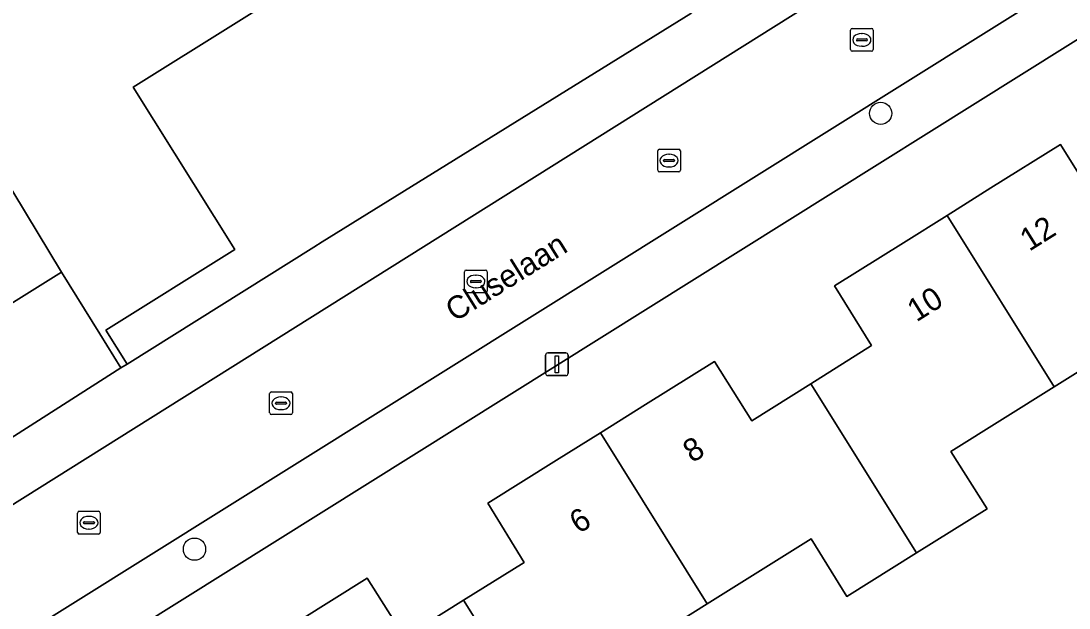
# Model space of a CAD drawing. Extents: x 157767 to 159172, y 387839 to 389425.
# Drawn here: x 158585.08 to 158631.2, y 388359.2 to 388385.03 of the extents above; entities that cross this region are included whole.
import ezdxf

# ---------------------------------------------------------------- set-up
doc = ezdxf.new("R2010")
doc.units = 0
for name, color, linetype in [('IMGEO_Boom', 7, 'Continuous'), ('IMGEO_Erf', 7, 'Continuous'), ('IMGEO_Kolk', 7, 'Continuous'), ('IMGEO_Lichtmast', 7, 'Continuous'), ('IMGEO_Openbare_ruimte_label', 7, 'Continuous'), ('IMGEO_Pand', 7, 'Continuous'), ('IMGEO_Pand_nummerreeks', 7, 'Continuous'), ('IMGEO_Parkeervlak_open', 7, 'Continuous'), ('IMGEO_Rijbaan_lokaal_open', 7, 'Continuous'), ('IMGEO_Voetpad_open', 7, 'Continuous')]:
    doc.layers.add(name, color=color, linetype=linetype)

msp = doc.modelspace()

# ---------------------------------------------------------------- linework, layer by layer
at = {"layer": 'IMGEO_Boom'}
for centre in [(158622.913, 388380.968), (158592.718, 388361.792)]:
    msp.add_circle(centre, 0.489, dxfattribs=at)
at = {"layer": 'IMGEO_Erf'}
for points in [[(158666.035, 388405.812), (158581.849, 388353.107)], [(158597.292, 388358.621), (158600.312, 388360.515), (158601.953, 388357.924), (158604.56, 388359.544), (158607.23, 388361.203), (158605.625, 388363.816), (158608.654, 388365.708), (158610.578, 388366.909), (158612.566, 388368.15), (158615.606, 388370.049), (158617.244, 388367.436), (158619.844, 388369.073), (158622.507, 388370.75), (158620.883, 388373.377), (158623.909, 388375.273), (158625.835, 388376.48), (158627.759, 388377.685), (158630.817, 388379.601), (158632.447, 388376.993)], [(158635.117, 388371.791), (158630.55, 388368.933), (158625.993, 388366.082), (158627.602, 388363.568), (158624.494, 388361.631), (158621.417, 388359.713), (158619.86, 388362.245), (158615.282, 388359.38), (158610.737, 388356.536)]]:
    msp.add_lwpolyline(points, dxfattribs=at)
msp.add_lwpolyline([(158614.559, 388385.365), (158612.857, 388388.082), (158610.847, 388386.816), (158608.968, 388389.824), (158605.472, 388387.641), (158603.609, 388390.622), (158590.026, 388382.123), (158594.487, 388374.982), (158588.823, 388371.432), (158589.754, 388369.935), (158597.971, 388375.083), (158598.342, 388375.315)], close=True, dxfattribs=at)
at = {"layer": 'IMGEO_Kolk'}
for p, q in [((158621.583, 388383.776), (158621.583, 388384.628)), ((158621.658, 388384.702), (158622.51, 388384.702)), ((158622.071, 388384.482), (158622.096, 388384.482)), ((158622.584, 388384.628), (158622.584, 388383.776)), ((158621.842, 388384.196), (158621.842, 388384.208)), ((158622.28, 388384.159), (158621.882, 388384.159)), ((158621.885, 388384.245), (158622.283, 388384.245)), ((158622.326, 388384.208), (158622.326, 388384.196)), ((158622.51, 388383.702), (158621.658, 388383.702)), ((158622.094, 388383.922), (158622.069, 388383.922)), ((158613.174, 388379.391), (158614.026, 388379.391)), ((158613.099, 388378.465), (158613.099, 388379.317)), ((158613.401, 388378.934), (158613.799, 388378.934)), ((158613.587, 388379.171), (158613.612, 388379.171)), ((158614.1, 388379.317), (158614.1, 388378.465)), ((158613.358, 388378.885), (158613.358, 388378.897)), ((158613.796, 388378.848), (158613.398, 388378.848)), ((158613.61, 388378.611), (158613.585, 388378.611)), ((158613.842, 388378.897), (158613.842, 388378.885)), ((158614.026, 388378.391), (158613.174, 388378.391)), ((158604.597, 388373.144), (158604.597, 388373.996)), ((158604.672, 388374.07), (158605.524, 388374.07)), ((158605.085, 388373.85), (158605.11, 388373.85)), ((158605.598, 388373.996), (158605.598, 388373.144)), ((158604.856, 388373.564), (158604.856, 388373.576)), ((158605.294, 388373.527), (158604.896, 388373.527)), ((158604.899, 388373.613), (158605.297, 388373.613)), ((158605.34, 388373.576), (158605.34, 388373.564)), ((158605.524, 388373.07), (158604.672, 388373.07)), ((158605.108, 388373.29), (158605.083, 388373.29)), ((158596.025, 388367.787), (158596.025, 388368.639)), ((158596.1, 388368.713), (158596.952, 388368.713)), ((158596.513, 388368.493), (158596.538, 388368.493)), ((158597.026, 388368.639), (158597.026, 388367.787)), ((158596.284, 388368.207), (158596.284, 388368.219)), ((158596.722, 388368.17), (158596.324, 388368.17)), ((158596.327, 388368.256), (158596.725, 388368.256)), ((158596.536, 388367.933), (158596.511, 388367.933)), ((158596.768, 388368.219), (158596.768, 388368.207)), ((158596.952, 388367.713), (158596.1, 388367.713)), ((158587.571, 388362.53), (158587.571, 388363.382)), ((158587.646, 388363.456), (158588.498, 388363.456)), ((158588.572, 388363.382), (158588.572, 388362.53)), ((158587.83, 388362.95), (158587.83, 388362.962)), ((158588.268, 388362.913), (158587.87, 388362.913)), ((158587.873, 388362.999), (158588.271, 388362.999)), ((158588.059, 388363.236), (158588.084, 388363.236)), ((158588.314, 388362.962), (158588.314, 388362.95)), ((158588.498, 388362.456), (158587.646, 388362.456)), ((158588.082, 388362.676), (158588.057, 388362.676))]:
    msp.add_line(p, q, dxfattribs=at)
for points in [[(158621.583, 388383.776), (158621.583, 388384.628)], [(158621.658, 388384.702), (158622.51, 388384.702)], [(158622.584, 388384.628), (158622.584, 388383.776)], [(158622.51, 388383.702), (158621.658, 388383.702)], [(158613.174, 388379.391), (158614.026, 388379.391)], [(158613.099, 388378.465), (158613.099, 388379.317)], [(158614.1, 388379.317), (158614.1, 388378.465)], [(158614.026, 388378.391), (158613.174, 388378.391)], [(158604.597, 388373.144), (158604.597, 388373.996)], [(158604.672, 388374.07), (158605.524, 388374.07)], [(158605.598, 388373.996), (158605.598, 388373.144)], [(158605.524, 388373.07), (158604.672, 388373.07)], [(158596.025, 388367.787), (158596.025, 388368.639)], [(158596.1, 388368.713), (158596.952, 388368.713)], [(158597.026, 388368.639), (158597.026, 388367.787)], [(158596.952, 388367.713), (158596.1, 388367.713)], [(158587.571, 388362.53), (158587.571, 388363.382)], [(158587.646, 388363.456), (158588.498, 388363.456)], [(158588.572, 388363.382), (158588.572, 388362.53)], [(158588.498, 388362.456), (158587.646, 388362.456)]]:
    msp.add_lwpolyline(points, dxfattribs=at)
for centre, radius, start, end in [((158621.66, 388384.626), 0.0765, 91.552, 178.448), ((158621.66, 388384.626), 0.0765, 91.552, 178.448), ((158622.508, 388384.626), 0.0765, 1.552, 88.448), ((158622.508, 388384.626), 0.0765, 1.552, 88.448), ((158621.882, 388384.205), 0.0403, 85.8775, 175.7526), ((158621.879, 388384.195), 0.0366, 178.938, 274.7102), ((158622.283, 388384.202), 0.043, 264.8664, 352.4533), ((158622.287, 388384.207), 0.0386, 1.7309, 96.639), ((158621.66, 388383.778), 0.0765, 181.552, 268.448), ((158621.66, 388383.778), 0.0765, 181.552, 268.448), ((158622.508, 388383.778), 0.0765, 271.552, 358.448), ((158622.508, 388383.778), 0.0765, 271.552, 358.448), ((158613.176, 388379.315), 0.0765, 91.552, 178.448), ((158613.176, 388379.315), 0.0765, 91.552, 178.448), ((158614.024, 388379.315), 0.0765, 1.552, 88.448), ((158614.024, 388379.315), 0.0765, 1.552, 88.448), ((158613.398, 388378.894), 0.0403, 85.8775, 175.7526), ((158613.803, 388378.896), 0.0386, 1.7309, 96.639), ((158613.176, 388378.467), 0.0765, 181.552, 268.448), ((158613.176, 388378.467), 0.0765, 181.552, 268.448), ((158613.395, 388378.884), 0.0366, 178.938, 274.7102), ((158613.799, 388378.891), 0.043, 264.8664, 352.4533), ((158614.024, 388378.467), 0.0765, 271.552, 358.448), ((158614.024, 388378.467), 0.0765, 271.552, 358.448), ((158604.674, 388373.994), 0.0765, 91.552, 178.448), ((158604.674, 388373.994), 0.0765, 91.552, 178.448), ((158605.522, 388373.994), 0.0765, 1.552, 88.448), ((158605.522, 388373.994), 0.0765, 1.552, 88.448), ((158604.896, 388373.573), 0.0403, 85.8775, 175.7526), ((158604.893, 388373.563), 0.0366, 178.938, 274.7102), ((158605.297, 388373.57), 0.043, 264.8664, 352.4533), ((158605.301, 388373.575), 0.0386, 1.7309, 96.639), ((158604.674, 388373.146), 0.0765, 181.552, 268.448), ((158604.674, 388373.146), 0.0765, 181.552, 268.448), ((158605.522, 388373.146), 0.0765, 271.552, 358.448), ((158605.522, 388373.146), 0.0765, 271.552, 358.448), ((158596.102, 388368.637), 0.0765, 91.552, 178.448), ((158596.102, 388368.637), 0.0765, 91.552, 178.448), ((158596.95, 388368.637), 0.0765, 1.552, 88.448), ((158596.95, 388368.637), 0.0765, 1.552, 88.448), ((158596.324, 388368.216), 0.0403, 85.8775, 175.7526), ((158596.321, 388368.206), 0.0366, 178.938, 274.7102), ((158596.725, 388368.213), 0.043, 264.8664, 352.4533), ((158596.729, 388368.218), 0.0386, 1.7309, 96.639), ((158596.102, 388367.789), 0.0765, 181.552, 268.448), ((158596.102, 388367.789), 0.0765, 181.552, 268.448), ((158596.95, 388367.789), 0.0765, 271.552, 358.448), ((158596.95, 388367.789), 0.0765, 271.552, 358.448), ((158587.648, 388363.38), 0.0765, 91.552, 178.448), ((158587.648, 388363.38), 0.0765, 91.552, 178.448), ((158588.496, 388363.38), 0.0765, 1.552, 88.448), ((158588.496, 388363.38), 0.0765, 1.552, 88.448), ((158587.87, 388362.959), 0.0403, 85.8775, 175.7526), ((158587.867, 388362.949), 0.0366, 178.938, 274.7102), ((158588.271, 388362.956), 0.043, 264.8664, 352.4533), ((158588.275, 388362.961), 0.0386, 1.7309, 96.639), ((158587.648, 388362.532), 0.0765, 181.552, 268.448), ((158587.648, 388362.532), 0.0765, 181.552, 268.448), ((158588.496, 388362.532), 0.0765, 271.552, 358.448), ((158588.496, 388362.532), 0.0765, 271.552, 358.448)]:
    msp.add_arc(centre, radius, start, end, dxfattribs=at)
for centre, major_axis, ratio, start_param, end_param in [((158622.07, 388384.202), (-0.387, 0.002), 0.722429, 4.712389, 7.853982), ((158622.095, 388384.202), (-0.39, 0.002), 0.717154, 1.570796, 4.712389), ((158613.586, 388378.891), (-0.387, 0.002), 0.722429, 4.712389, 7.853982), ((158613.611, 388378.891), (-0.39, 0.002), 0.717154, 1.570796, 4.712389), ((158605.084, 388373.57), (-0.387, 0.002), 0.722429, 4.712389, 7.853982), ((158605.109, 388373.57), (-0.39, 0.002), 0.717154, 1.570796, 4.712389), ((158596.512, 388368.213), (-0.387, 0.002), 0.722429, 4.712389, 7.853982), ((158596.537, 388368.213), (-0.39, 0.002), 0.717154, 1.570796, 4.712389), ((158588.058, 388362.956), (-0.387, 0.002), 0.722429, 4.712389, 7.853982), ((158588.083, 388362.956), (-0.39, 0.002), 0.717154, 1.570796, 4.712389)]:
    msp.add_ellipse(centre, major_axis=major_axis, ratio=ratio, start_param=start_param, end_param=end_param, dxfattribs=at)
at = {"layer": 'IMGEO_Lichtmast'}
for p, q in [((158608.164, 388369.529), (158608.164, 388370.329)), ((158608.164, 388370.329), (158608.164, 388369.529)), ((158608.264, 388370.429), (158609.054, 388370.429)), ((158609.054, 388370.429), (158608.264, 388370.429)), ((158609.154, 388370.329), (158609.154, 388369.529)), ((158609.154, 388369.529), (158609.154, 388370.329)), ((158609.054, 388369.429), (158608.264, 388369.429)), ((158608.264, 388369.429), (158609.054, 388369.429))]:
    msp.add_line(p, q, dxfattribs=at)
msp.add_lwpolyline([(158608.584, 388370.304), (158608.734, 388370.304), (158608.734, 388369.554), (158608.584, 388369.554), (158608.584, 388370.304)], dxfattribs=at)
for centre, start, end in [((158608.264, 388370.329), 90, 180), ((158608.264, 388370.329), 90, 180), ((158609.054, 388370.329), 0, 90), ((158609.054, 388370.329), 360, 90), ((158608.264, 388369.529), 180, 270), ((158608.264, 388369.529), 180, 270), ((158609.054, 388369.529), 270, 0), ((158609.054, 388369.529), 270, 0)]:
    msp.add_arc(centre, 0.1, start, end, dxfattribs=at)
at = {"layer": 'IMGEO_Pand'}
msp.add_lwpolyline([(158575.248, 388393.223), (158586.864, 388373.978), (158588.549, 388371.26), (158589.482, 388369.765), (158589.754, 388369.935), (158588.823, 388371.432), (158594.487, 388374.982), (158590.026, 388382.123), (158603.609, 388390.622), (158605.472, 388387.641), (158608.968, 388389.824), (158610.847, 388386.816), (158612.857, 388388.082), (158593.331, 388419.346), (158587.801, 388415.892), (158592.436, 388408.471), (158586.922, 388405.026), (158582.823, 388411.586)], dxfattribs=at)
for points in [[(158586.864, 388373.978), (158575.248, 388393.223), (158574.683, 388394.12), (158574.425, 388394.532), (158565.751, 388389.116), (158578.473, 388368.741)], [(158635.099, 388378.65), (158632.447, 388376.993), (158630.817, 388379.601), (158627.759, 388377.685), (158625.835, 388376.48), (158630.55, 388368.933), (158635.117, 388371.791), (158636.674, 388369.245), (158637.365, 388369.678), (158639.35, 388370.922), (158639.765, 388371.182)], [(158625.835, 388376.48), (158623.909, 388375.273), (158620.883, 388373.377), (158622.507, 388370.75), (158619.844, 388369.073), (158624.494, 388361.631), (158627.602, 388363.568), (158625.993, 388366.082), (158630.55, 388368.933)], [(158615.282, 388359.38), (158619.86, 388362.245), (158621.417, 388359.713), (158624.494, 388361.631), (158619.844, 388369.073), (158617.244, 388367.436), (158615.606, 388370.049), (158612.566, 388368.15), (158610.578, 388366.909)], [(158609.236, 388352.061), (158612.327, 388353.995), (158610.737, 388356.536), (158615.282, 388359.38), (158610.578, 388366.909), (158608.654, 388365.708), (158605.625, 388363.816), (158607.23, 388361.203), (158604.56, 388359.544)], [(158609.236, 388352.061), (158604.56, 388359.544), (158601.953, 388357.924), (158600.312, 388360.515), (158597.292, 388358.621), (158595.299, 388357.371), (158600.013, 388349.826), (158604.604, 388352.699), (158606.194, 388350.157)]]:
    msp.add_lwpolyline(points, close=True, dxfattribs=at)
at = {"layer": 'IMGEO_Parkeervlak_open'}
msp.add_lwpolyline([(158586.864, 388373.978), (158578.473, 388368.741), (158569.211, 388362.815), (158571.846, 388358.513), (158581.157, 388364.454), (158589.482, 388369.765), (158588.549, 388371.26)], close=True, dxfattribs=at)
at = {"layer": 'IMGEO_Rijbaan_lokaal_open'}
for points in [[(158664.713, 388413.797), (158644.347, 388401.183), (158578.129, 388359.613)], [(158580.686, 388355.237), (158667.387, 388409.481)]]:
    msp.add_lwpolyline(points, dxfattribs=at)
at = {"layer": 'IMGEO_Voetpad_open'}
for points in [[(158674.651, 388411.521), (158676.454, 388412.666), (158672.737, 388418.353), (158671.172, 388420.747), (158663.614, 388416.031), (158660.63, 388414.169), (158649.247, 388407.066), (158649.315, 388406.956), (158645.554, 388404.61), (158645.486, 388404.719), (158643.196, 388403.29), (158641.388, 388402.154), (158637.417, 388399.672), (158635.62, 388398.531), (158616.031, 388386.273), (158614.559, 388385.365), (158598.342, 388375.315), (158597.971, 388375.083), (158589.754, 388369.935), (158589.482, 388369.765), (158581.157, 388364.454)], [(158578.129, 388359.613), (158644.347, 388401.183), (158664.713, 388413.797)], [(158667.387, 388409.481), (158580.686, 388355.237)], [(158581.849, 388353.107), (158666.035, 388405.812)]]:
    msp.add_lwpolyline(points, dxfattribs=at)

# ---------------------------------------------------------------- texts
at = {"layer": 'IMGEO_Openbare_ruimte_label'}
msp.add_text('Cluselaan', height=1, rotation=32.0054, dxfattribs=at).set_placement((158604.168, 388371.768))
at = {"layer": 'IMGEO_Pand_nummerreeks'}
for s, rotation, p in [('12', 32.0684, (158629.449, 388374.874)), ('10', 32.0686, (158624.487, 388371.766)), ('8', 31.9842, (158614.618, 388365.565)), ('6', 31.9842, (158609.624, 388362.446))]:
    msp.add_text(s, height=1, rotation=rotation, dxfattribs=at).set_placement(p)

doc.saveas('drawing.dxf')
